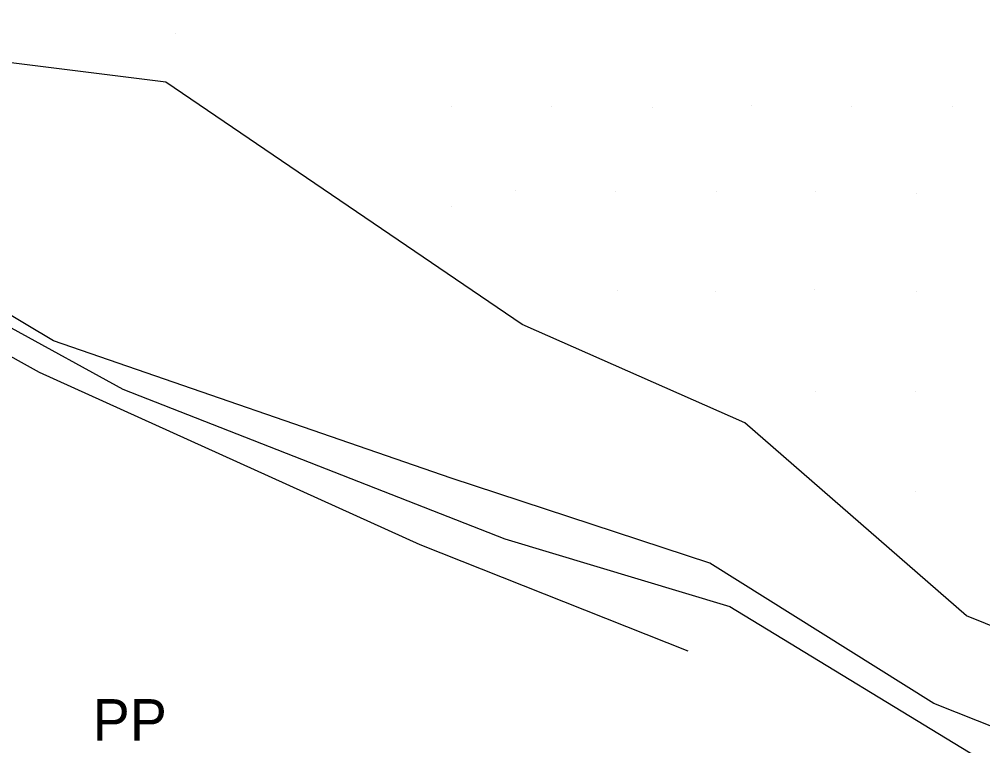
# Model space of a CAD drawing. Extents: x 1602514 to 1609837, y 863887 to 871157.
# Drawn here: x 1604147.6 to 1604292.4, y 867514.8 to 867624 of the extents above; entities that cross this region are included whole.
import ezdxf

# ---------------------------------------------------------------- set-up
doc = ezdxf.new("R2010")
doc.units = 0
for name, color, linetype in [('Survey-Entrances', 7, 'Continuous'), ('Survey-Ridge Lines', 7, 'Continuous'), ('Survey-Spot dirt', 7, 'Continuous'), ('Survey-Vegetation trees', 7, 'Continuous'), ('Utility-Pole', 7, 'Continuous')]:
    doc.layers.add(name, color=color, linetype=linetype)

msp = doc.modelspace()

# ---------------------------------------------------------------- linework, layer by layer
at = {"layer": 'Survey-Entrances'}
msp.add_lwpolyline([(1604248.11, 867529.03), (1604207.83, 867545), (1604150.62, 867570.9), (1604099.42, 867599.35), (1604071.88, 867601.52), (1604057.58, 867588.48), (1604046.89, 867574.19)], dxfattribs=at)
msp.add_lwpolyline([(1604248.11, 867529.03), (1604207.83, 867545), (1604150.62, 867570.9), (1604099.42, 867599.35), (1604071.88, 867601.52), (1604057.58, 867588.48), (1604046.89, 867574.19)], dxfattribs=at)
at = {"layer": 'Survey-Ridge Lines'}
for points in [[(1604256.62, 867563.35), (1604223.15, 867578.13), (1604169.61, 867614.55), (1604107.77, 867622.27)], [(1604256.62, 867563.35), (1604223.15, 867578.13), (1604169.61, 867614.55), (1604107.77, 867622.27)], [(1604251.39, 867542.25), (1604212.48, 867555.06), (1604152.71, 867575.7), (1604101.85, 867606.02)], [(1604251.39, 867542.25), (1604212.48, 867555.06), (1604152.71, 867575.7), (1604101.85, 867606.02)], [(1604334.93, 867516.22), (1604289.96, 867534.36), (1604256.62, 867563.35)], [(1604334.93, 867516.22), (1604289.96, 867534.36), (1604256.62, 867563.35)], [(1604321.27, 867506.77), (1604285.07, 867521.19), (1604251.39, 867542.25)], [(1604321.27, 867506.77), (1604285.07, 867521.19), (1604251.39, 867542.25)]]:
    msp.add_lwpolyline(points, dxfattribs=at)
at = {"layer": 'Survey-Spot dirt'}
for p, q in [((1604171.08, 867621.92), (1604171.08, 867621.92)), ((1604171.08, 867621.92), (1604171.08, 867621.92)), ((1604212.6, 867610.93), (1604212.6, 867610.93)), ((1604212.6, 867610.93), (1604212.6, 867610.93)), ((1604227.64, 867610.89), (1604227.64, 867610.89)), ((1604227.64, 867610.89), (1604227.64, 867610.89)), ((1604242.75, 867610.81), (1604242.75, 867610.81)), ((1604242.75, 867610.81), (1604242.75, 867610.81)), ((1604257.67, 867611.01), (1604257.67, 867611.01)), ((1604257.67, 867611.01), (1604257.67, 867611.01)), ((1604272.73, 867610.96), (1604272.73, 867610.96)), ((1604272.73, 867610.96), (1604272.73, 867610.96)), ((1604287.82, 867610.86), (1604287.82, 867610.86)), ((1604287.82, 867610.86), (1604287.82, 867610.86)), ((1604222.23, 867598.32), (1604222.23, 867598.32)), ((1604222.23, 867598.32), (1604222.23, 867598.32)), ((1604237.19, 867598.07), (1604237.19, 867598.07)), ((1604237.19, 867598.07), (1604237.19, 867598.07)), ((1604252.31, 867598.18), (1604252.31, 867598.18)), ((1604252.31, 867598.18), (1604252.31, 867598.18)), ((1604267.33, 867598.14), (1604267.33, 867598.14)), ((1604267.33, 867598.14), (1604267.33, 867598.14)), ((1604282.44, 867597.84), (1604282.44, 867597.84)), ((1604282.44, 867597.84), (1604282.44, 867597.84)), ((1604212.49, 867595.91), (1604212.49, 867595.91)), ((1604212.49, 867595.91), (1604212.49, 867595.91)), ((1604237.43, 867583.2), (1604237.43, 867583.2)), ((1604237.43, 867583.2), (1604237.43, 867583.2)), ((1604252.26, 867583.03), (1604252.26, 867583.03)), ((1604252.26, 867583.03), (1604252.26, 867583.03)), ((1604267.15, 867583.32), (1604267.15, 867583.32)), ((1604267.15, 867583.32), (1604267.15, 867583.32)), ((1604282.5, 867583.1), (1604282.5, 867583.1)), ((1604282.5, 867583.1), (1604282.5, 867583.1)), ((1604267.21, 867568.07), (1604267.21, 867568.07)), ((1604267.21, 867568.07), (1604267.21, 867568.07)), ((1604282.31, 867568.08), (1604282.31, 867568.08)), ((1604282.31, 867568.08), (1604282.31, 867568.08)), ((1604282.37, 867553.05), (1604282.37, 867553.05)), ((1604282.37, 867553.05), (1604282.37, 867553.05))]:
    msp.add_line(p, q, dxfattribs=at)
at = {"layer": 'Survey-Vegetation trees'}
msp.add_lwpolyline([(1603881.33, 867636.34), (1603931.46, 867617.09), (1603967.01, 867610.96), (1604013.65, 867595.51), (1604028.22, 867601.05), (1604052.12, 867587.34), (1604112.74, 867596.09), (1604163.16, 867568.39), (1604220.58, 867545.93), (1604254.38, 867535.73), (1604293.73, 867511.81), (1604322, 867501.61), (1604349.69, 867492.86), (1604392.82, 867459.91), (1604397.49, 867424.62)], dxfattribs=at)
msp.add_lwpolyline([(1603881.33, 867636.34), (1603931.46, 867617.09), (1603967.01, 867610.96), (1604013.65, 867595.51), (1604028.22, 867601.05), (1604052.12, 867587.34), (1604112.74, 867596.09), (1604163.16, 867568.39), (1604220.58, 867545.93), (1604254.38, 867535.73), (1604293.73, 867511.81), (1604322, 867501.61), (1604349.69, 867492.86), (1604392.82, 867459.91), (1604397.49, 867424.62)], dxfattribs=at)

# ---------------------------------------------------------------- texts
at = {"layer": 'Utility-Pole'}
msp.add_text('PP', height=6.251, dxfattribs=at).set_placement((1604158.61, 867515.58))
msp.add_text('PP', height=6.251, dxfattribs=at).set_placement((1604158.61, 867515.58))

doc.saveas('drawing.dxf')
